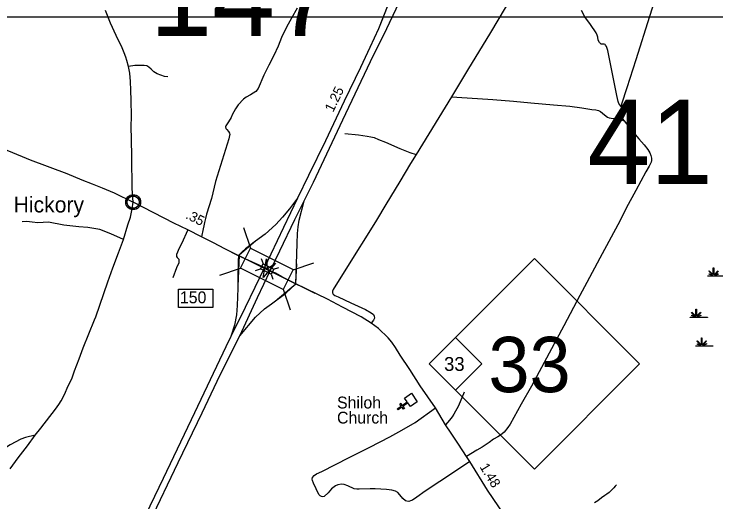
# Model space of a CAD drawing. Extents: x 2220236 to 2384410, y 720751 to 894131.
# Drawn here: x 2352528 to 2361419, y 864253 to 870428 of the extents above; entities that cross this region are included whole.
import ezdxf

# ---------------------------------------------------------------- set-up
doc = ezdxf.new("R2010")
doc.units = 0
doc.layers.add('Default', color=7, linetype='Continuous')

msp = doc.modelspace()

# ---------------------------------------------------------------- linework, layer by layer
at = {"layer": 'Default'}
for p, q in [((2374394.2, 870388.6), (2323179.5, 870389)), ((2358068.8, 869381.1), (2357621.4, 868648.7)), ((2355435.4, 867726.2), (2355522.2, 867464.2)), ((2355589.4, 867556.7), (2355377.5, 867375.3)), ((2355158.5, 867478.4), (2356336.8, 866897.4)), ((2355377.5, 867375.3), (2355361.5, 866983)), ((2355659.8, 867332.7), (2355681.5, 867267.2)), ((2356061.6, 867191.6), (2356323.6, 867278.4)), ((2356098.9, 867014.2), (2356108.1, 867264.8)), ((2357787.8, 866001.3), (2359119.8, 867333.3)), ((2359119.8, 867333.3), (2360451.8, 866001.3)), ((2355133.4, 867125.2), (2355395.4, 867212)), ((2355584.3, 867182.5), (2355649.8, 867204.2)), ((2355816.4, 867199.1), (2355881.9, 867220.8)), ((2355785.4, 867137.4), (2355807.1, 867071.9)), ((2355864.4, 866820.5), (2356098.9, 867014.2)), ((2355937.7, 866945.1), (2356024.4, 866683.1)), ((2359119.8, 864669.3), (2357787.8, 866001.3)), ((2360451.8, 866001.3), (2359119.8, 864669.3))]:
    msp.add_line(p, q, dxfattribs=at)
for points in [[(2358057.4, 873344), (2357936.7, 872842.5), (2357821.8, 872378.9), (2357687.5, 871854.9), (2357596, 871514), (2357547.3, 871352.3), (2357465.5, 871097.2), (2357339, 870742.6), (2357261.1, 870538.1), (2357142.3, 870240.1), (2357035.3, 870004.4), (2356918.4, 869753.1), (2356710.1, 869324.5), (2356472.6, 868823.9), (2356258.5, 868385.6), (2356117.8, 868097)], [(2356202.3, 868062.9), (2356319.8, 868299.9), (2356690.7, 869086.9), (2357045, 869825.1), (2357249.4, 870244), (2357449.9, 870666.7), (2357580.4, 870943.3), (2357685.5, 871167.3), (2357798.4, 871436.1), (2357891.9, 871675.7), (2357977.6, 871899.7), (2358039.9, 872082.8), (2358139.1, 872386.7), (2358244.3, 872747.1), (2358301.7, 872967.2), (2358341.7, 873124.9)], [(2360851, 871256.9), (2360816.2, 871147.4), (2360726.6, 870861.1), (2360577.4, 870396.9), (2360402, 869846.8), (2360287.6, 869495.8), (2360221.6, 869285.5), (2360217.9, 869259.4)], [(2359170.7, 871045.2), (2359132.4, 871040.4), (2359095.5, 871024.6), (2359046.3, 870994.7), (2359007.7, 870947.2), (2358914.6, 870792.5), (2358746.8, 870506), (2358563.9, 870194.5), (2358272.6, 869718.6), (2358068.8, 869381.1)], [(2354037, 868046.9), (2354026.3, 868219.4), (2354020.2, 868616.6), (2354015.8, 868846.8), (2354012.3, 868994.5), (2354017.8, 869138.2), (2354010.5, 869335.5), (2354008.8, 869465.5), (2354005.2, 869574.5), (2353994.7, 869678.2), (2353978.9, 869764.3), (2353958.7, 869838.2), (2353942.9, 869880.3), (2353922.1, 869935.5), (2353897.2, 869998.1), (2353823.7, 870155.8), (2353751.4, 870311), (2353688.2, 870474.4)], [(2356112.9, 870503.1), (2356044.4, 870374.2), (2355979.7, 870261.5), (2355917.4, 870132.9), (2355874.8, 870020.3), (2355820.2, 869901.8), (2355755.7, 869780.9), (2355693.2, 869652.3), (2355619.3, 869483.4), (2355591.6, 869449), (2355522.2, 869404.4), (2355466.7, 869373.7), (2355435, 869351.2), (2355365.7, 869278.5), (2355332.3, 869230.1), (2355289.4, 869153.5), (2355277.7, 869117.4), (2355242.4, 869065), (2355210.9, 869012.6), (2355205.2, 869000.6), (2355209.5, 868978.8), (2355221.5, 868964.8), (2355245.9, 868941), (2355258.1, 868921.3), (2355260.3, 868901.2), (2355258.4, 868889.3), (2355249.1, 868849.1), (2355080.5, 868309.6), (2355029.6, 868091.6), (2354967.2, 867894.8), (2354954.9, 867840.3), (2354940.9, 867791), (2354932.1, 867748.9), (2354924.4, 867707.7), (2354902, 867607.3)], [(2360217.9, 869259.4), (2360199.9, 869279.3), (2360188.7, 869296.7), (2360181.2, 869320.3), (2360163.8, 869395), (2360120.9, 869607.8), (2360074.9, 869841.8), (2360048.8, 869965), (2360033.8, 870018.6), (2360021.4, 870034.7), (2360013.9, 870042.2), (2360001.5, 870045.9), (2359989.1, 870045.9), (2359976.6, 870044.7), (2359964.2, 870047.2), (2359954.2, 870055.9), (2359941.8, 870068.3), (2359926.9, 870098.2), (2359920.6, 870136.8), (2359914.4, 870159.2), (2359902.6, 870187.8), (2359828, 870297.3), (2359759.6, 870390.7), (2359715.4, 870472.8)], [(2354037, 868046.9), (2354026.3, 868219.4), (2354020.2, 868616.6), (2354015.8, 868846.8), (2354012.3, 868994.5), (2354017.8, 869138.2), (2354010.5, 869335.5), (2354008.8, 869465.5), (2354005.2, 869574.5), (2353994.7, 869678.2), (2353978.9, 869764.3), (2353958.7, 869838.2), (2353942.9, 869880.3), (2353922.1, 869935.5), (2353897.2, 869998.1), (2353823.7, 870155.8), (2353751.4, 870311), (2353721.3, 870389)], [(2357201.7, 870389), (2357142.3, 870240.1), (2357035.3, 870004.4), (2356918.4, 869753.1), (2356710.1, 869324.5), (2356472.6, 868823.9), (2356258.5, 868385.6), (2356117.8, 868097)], [(2356202.3, 868062.9), (2356319.8, 868299.9), (2356690.7, 869086.9), (2357045, 869825.1), (2357249.4, 870244), (2357318.2, 870389)], [(2354475.8, 869631.6), (2354431.8, 869637.2), (2354341.4, 869670.1), (2354299.1, 869697.6), (2354266.7, 869731.1), (2354234.4, 869756.8), (2354208.2, 869770.3), (2354176.2, 869776), (2354142.1, 869777.6), (2354098.3, 869776.6), (2354056.2, 869774.9), (2353978.9, 869764.3)], [(2358068.8, 869381.1), (2358265.5, 869368.8), (2358594, 869347.8), (2358855.7, 869326.7), (2359075.3, 869302.1), (2359361.6, 869277.4), (2359567.1, 869263.4), (2359721.7, 869242.3), (2359848.2, 869221.2), (2359895.6, 869215.9), (2359929, 869205.4), (2359955.3, 869193.1), (2360006.3, 869150.9), (2360044.9, 869124.5), (2360067.7, 869112.2), (2360092.3, 869108.7), (2360116.9, 869107), (2360143.3, 869108.7), (2360176.6, 869107), (2360203, 869098.2), (2360255.7, 869077.1)], [(2360217.9, 869259.4), (2360222.3, 869234.5), (2360222.3, 869202.1), (2360223.5, 869169.8), (2360224.8, 869142.4), (2360228.5, 869121.2), (2360235.9, 869102.5), (2360255.7, 869077.1)], [(2350747.7, 869038), (2351006, 869169.5), (2351067.5, 869186.1), (2351104.3, 869191.3), (2351141.2, 869194.9), (2351188.7, 869193.1), (2351243.1, 869179), (2351316, 869154.4), (2351410.8, 869119.1), (2351770.1, 868971.6), (2351944, 868904.8), (2352300.5, 868757.2), (2352457.7, 868697.4), (2352731.8, 868583.2), (2353196.9, 868410.7), (2353386.9, 868328.3), (2353516.9, 868277.4), (2353644.9, 868228.1), (2353794.5, 868163.1), (2354037, 868046.9)], [(2350747.7, 869038), (2351006, 869169.5), (2351067.5, 869186.1), (2351104.3, 869191.3), (2351141.2, 869194.9), (2351188.7, 869193.1), (2351243.1, 869179), (2351316, 869154.4), (2351410.8, 869119.1), (2351770.1, 868971.6), (2351944, 868904.8), (2352300.5, 868757.2), (2352457.7, 868697.4), (2352731.8, 868583.2), (2353196.9, 868410.7), (2353386.9, 868328.3), (2353516.9, 868277.4), (2353644.9, 868228.1), (2353794.5, 868163.1), (2354037, 868046.9)], [(2360255.7, 869077.1), (2360333.9, 868979.3), (2360443.3, 868848.7), (2360509.3, 868772.7), (2360554, 868715.5), (2360578.9, 868673.2), (2360592.6, 868635.8), (2360601.3, 868602.2), (2360603.8, 868576.1), (2360596.3, 868551.2), (2360571.5, 868502.7), (2360531.7, 868430.5), (2360403.5, 868194), (2360282.9, 867970), (2360204.5, 867815.6), (2359947.7, 867339), (2359784.1, 867030.3), (2359695.8, 866867.3), (2359493.1, 866481.5), (2359307.5, 866137.8), (2359082.4, 865719.3), (2358950.8, 865492), (2358858.4, 865319.9), (2358813.8, 865239.2), (2358782, 865194.6), (2358735.3, 865137.2), (2358691.1, 865098.6), (2358657.3, 865078.2), (2358599.4, 865045.8), (2358544.2, 865007.6), (2358457.1, 864948.1), (2358391.3, 864909.9), (2358257.6, 864827)], [(2356717.6, 868915.8), (2356891.5, 868898.2), (2356998.7, 868884.2), (2357047.9, 868875.4), (2357088.3, 868864.8), (2357144.5, 868842), (2357234.1, 868806.8), (2357415, 868727.7), (2357541.5, 868676.8), (2357621.4, 868648.7)], [(2357621.4, 868648.7), (2357551.1, 868534.4), (2357413.2, 868307.7), (2357237.6, 868017.7), (2357119.9, 867820.8), (2356977.6, 867594.1), (2356855.9, 867402.9), (2356568.3, 866942), (2356561.3, 866922.6), (2356563.1, 866901.5), (2356571.9, 866884), (2356592.9, 866864.6), (2356631.6, 866847.1), (2356794.9, 866773.2), (2356977.6, 866687.1), (2357051.4, 866646.7), (2357079.5, 866623.8), (2357090, 866602.7), (2357091.8, 866578.1), (2357083, 866553.5), (2357053.1, 866514.9)], [(2356117.8, 868097), (2356017.5, 867960.9), (2355929.5, 867857.1), (2355843.8, 867763.2), (2355706.8, 867643), (2355586.8, 867554.8), (2355461.8, 867456.7), (2355419, 867416.5), (2355370.3, 867368.2)], [(2356117.8, 868097), (2356017.5, 867960.9), (2355929.5, 867857.1), (2355843.8, 867763.2), (2355706.8, 867643), (2355586.8, 867554.8), (2355461.8, 867456.7), (2355419, 867416.5), (2355370.3, 867368.2)], [(2356117.8, 868097), (2355943.1, 867727.2), (2355699.8, 867218.6)], [(2356117.8, 868097), (2355943.1, 867727.2), (2355699.8, 867218.6)], [(2352480.1, 864672.2), (2352582.2, 864811.4), (2352696.5, 864962.7), (2352796.7, 865099.9), (2352867.6, 865186.6), (2353052.7, 865426.9), (2353096, 865487.3), (2353125.5, 865533.7), (2353170.4, 865620.2), (2353211.2, 865714.7), (2353258.1, 865809.3), (2353294.9, 865913.6), (2353353, 866064.3), (2353403.3, 866202.8), (2353548.5, 866556.6), (2353563.5, 866597.1), (2353715.2, 867037.3), (2353781.1, 867216), (2353850.7, 867407.3), (2353913.9, 867576.1), (2353970.6, 867758.3), (2354001.7, 867859), (2354017.5, 867920.6), (2354024.6, 867962.7), (2354037, 868046.9)], [(2352480.1, 864672.2), (2352582.2, 864811.4), (2352696.5, 864962.7), (2352796.7, 865099.9), (2352867.6, 865186.6), (2353052.7, 865426.9), (2353096, 865487.3), (2353125.5, 865533.7), (2353170.4, 865620.2), (2353211.2, 865714.7), (2353258.1, 865809.3), (2353294.9, 865913.6), (2353353, 866064.3), (2353403.3, 866202.8), (2353548.5, 866556.6), (2353563.5, 866597.1), (2353715.2, 867037.3), (2353781.1, 867216), (2353850.7, 867407.3), (2353913.9, 867576.1), (2353970.6, 867758.3), (2354001.7, 867859), (2354017.5, 867920.6), (2354024.6, 867962.7), (2354037, 868046.9)], [(2355370.3, 867368.2), (2355199.7, 867457.1), (2355053.3, 867532.7), (2354902, 867607.3), (2354728.1, 867695.6), (2354554, 867783.2), (2354037, 868046.9)], [(2355370.3, 867368.2), (2355199.7, 867457.1), (2355053.3, 867532.7), (2354902, 867607.3), (2354728.1, 867695.6), (2354554, 867783.2), (2354037, 868046.9)], [(2355772.7, 867178.7), (2355896.3, 867433), (2356085.2, 867826.5), (2356202.3, 868062.9)], [(2355772.7, 867178.7), (2355896.3, 867433), (2356085.2, 867826.5), (2356202.3, 868062.9)], [(2356099.2, 867014), (2356106.3, 867261.9), (2356112.8, 867524.3), (2356119.9, 867650.2), (2356128.9, 867733.4), (2356140.7, 867819.7), (2356202.3, 868062.9)], [(2356099.2, 867014), (2356106.3, 867261.9), (2356112.8, 867524.3), (2356119.9, 867650.2), (2356128.9, 867733.4), (2356140.7, 867819.7), (2356202.3, 868062.9)], [(2353913.9, 867576.1), (2353754.1, 867648.1), (2353615.3, 867699.1), (2353461, 867726), (2353348.3, 867734.3), (2353156.8, 867755.3), (2352965.4, 867792.3), (2352828.5, 867784.5), (2352758.4, 867795.6), (2352722.3, 867799.2), (2352680.4, 867800.6), (2352630.3, 867798)], [(2354728.1, 867695.6), (2354650.8, 867521.6), (2354613.9, 867456.5), (2354598.1, 867414.4), (2354587.5, 867384.5), (2354587.5, 867359.9), (2354593.6, 867344.9), (2354613.3, 867325.9), (2354615.6, 867300.1), (2354613.9, 867280.8), (2354584, 867214), (2354540.1, 867089.2)], [(2355370.3, 867368.2), (2355368.8, 867302.8), (2355365.1, 867240.1), (2355361.5, 867133.4), (2355361.5, 866958.1), (2355355.5, 866738.7), (2355345.9, 866620.9), (2355318.5, 866489.3), (2355275.7, 866347.4)], [(2355370.3, 867368.2), (2355368.8, 867302.8), (2355365.1, 867240.1), (2355361.5, 867133.4), (2355361.5, 866958.1), (2355355.5, 866738.7), (2355345.9, 866620.9), (2355318.5, 866489.3), (2355275.7, 866347.4)], [(2355699.8, 867218.6), (2355677.8, 867228.6), (2355370.3, 867368.2)], [(2355699.8, 867218.6), (2355677.8, 867228.6), (2355370.3, 867368.2)], [(2355699.8, 867218.6), (2355456.3, 866713.3), (2355275.7, 866347.4)], [(2355699.8, 867218.6), (2355456.3, 866713.3), (2355275.7, 866347.4)], [(2355387, 866354.2), (2355610.1, 866839.9), (2355772.7, 867178.7)], [(2355387, 866354.2), (2355610.1, 866839.9), (2355772.7, 867178.7)], [(2355772.7, 867178.7), (2355735.6, 867199), (2355699.8, 867218.6)], [(2355772.7, 867178.7), (2355735.6, 867199), (2355699.8, 867218.6)], [(2356099.2, 867014), (2355920.5, 867101.5), (2355839.7, 867147.7), (2355772.7, 867178.7)], [(2356099.2, 867014), (2355920.5, 867101.5), (2355839.7, 867147.7), (2355772.7, 867178.7)], [(2361531.7, 867109.3), (2361314.2, 867109.3), (2361314.2, 867116.4), (2361366.9, 867116.5), (2361368.9, 867120.1), (2361330.6, 867134.9), (2361333.5, 867140.1), (2361371.2, 867124.4), (2361372.8, 867127.2), (2361328.4, 867171.8), (2361333.5, 867176.9), (2361378.8, 867131.4), (2361385.2, 867133.8), (2361385.2, 867216.9), (2361392.4, 867216.9), (2361392.4, 867133.8), (2361398.7, 867131.4), (2361444, 867176.9)], [(2361449.2, 867171.8), (2361404.7, 867127.2), (2361406.7, 867123.6), (2361447.6, 867142.2)], [(2361450.1, 867137.2), (2361409.1, 867119.4), (2361410.7, 867116.5), (2361531.7, 867116.4)], [(2355387, 866354.2), (2355587.1, 866593.1), (2355698.7, 866697), (2355788.9, 866762), (2355969.3, 866897), (2356099.2, 867014)], [(2355387, 866354.2), (2355587.1, 866593.1), (2355698.7, 866697), (2355788.9, 866762), (2355969.3, 866897), (2356099.2, 867014)], [(2358741.1, 864085.6), (2358523.4, 864402.8), (2358302.2, 864763.3), (2358257.6, 864827), (2358157.8, 864984.2), (2358066.5, 865124.5), (2357994.3, 865230.7), (2357864.8, 865445.3), (2357671.7, 865722.2), (2357539.4, 865928.5), (2357417.3, 866111), (2357360.3, 866208.6), (2357313.6, 866274.1), (2357267.1, 866331.2), (2357144, 866450.2), (2357053.1, 866514.9), (2356923.2, 866595.7), (2356689.1, 866717.7), (2356498.4, 866818.2), (2356099.2, 867014)], [(2358741.1, 864085.6), (2358523.4, 864402.8), (2358302.2, 864763.3), (2358257.6, 864827), (2358157.8, 864984.2), (2358066.5, 865124.5), (2357994.3, 865230.7), (2357864.8, 865445.3), (2357671.7, 865722.2), (2357539.4, 865928.5), (2357417.3, 866111), (2357360.3, 866208.6), (2357313.6, 866274.1), (2357267.1, 866331.2), (2357144, 866450.2), (2357053.1, 866514.9), (2356923.2, 866595.7), (2356689.1, 866717.7), (2356498.4, 866818.2), (2356099.2, 867014)], [(2355275.7, 866347.4), (2355211, 866216.5), (2354813.9, 865378.9), (2354416.7, 864551), (2354139.3, 863970.5), (2353979.6, 863637.4), (2353849.2, 863366.6), (2353728.5, 863115.4), (2353627.2, 862895.2), (2353553.2, 862721.9), (2353512.4, 862618.6), (2353418.9, 862365.4), (2353344.9, 862160.9), (2353290.4, 861989.4), (2353230.1, 861769.3), (2353210.6, 861679.7), (2353160, 861473.2), (2353091.8, 861144)], [(2355275.7, 866347.4), (2355211, 866216.5), (2354813.9, 865378.9), (2354416.7, 864551), (2354139.3, 863970.5), (2353979.6, 863637.4), (2353849.2, 863366.6), (2353728.5, 863115.4), (2353627.2, 862895.2), (2353553.2, 862721.9), (2353512.4, 862618.6), (2353418.9, 862365.4), (2353344.9, 862160.9), (2353290.4, 861989.4), (2353230.1, 861769.3), (2353210.6, 861679.7), (2353160, 861473.2), (2353091.8, 861144)], [(2353266.1, 860809), (2353308.9, 861165.4), (2353363.4, 861502.4), (2353416, 861794.6), (2353464.7, 861997.2), (2353513.3, 862176.4), (2353560.1, 862338.1), (2353655.4, 862638.1), (2353737.2, 862866), (2353817, 863074.5), (2353885.2, 863232.2), (2353986.4, 863458.2), (2354128.5, 863750.4), (2354249.3, 864001.7), (2354607.5, 864753.6), (2354909.2, 865382.8), (2355139, 865862), (2355387, 866354.2)], [(2353266.1, 860809), (2353308.9, 861165.4), (2353363.4, 861502.4), (2353416, 861794.6), (2353464.7, 861997.2), (2353513.3, 862176.4), (2353560.1, 862338.1), (2353655.4, 862638.1), (2353737.2, 862866), (2353817, 863074.5), (2353885.2, 863232.2), (2353986.4, 863458.2), (2354128.5, 863750.4), (2354249.3, 864001.7), (2354607.5, 864753.6), (2354909.2, 865382.8), (2355139, 865862), (2355387, 866354.2)], [(2358230.7, 865641), (2358156.6, 865470.1), (2358100, 865363.5), (2358078.3, 865331.2), (2358044.9, 865286.8), (2357994.3, 865230.7)], [(2358302.2, 864763.3), (2358106.7, 864635.7), (2357733.7, 864391.3), (2357630.6, 864314.1), (2357575.1, 864277.4), (2357551.3, 864267.2), (2357527.4, 864260.8), (2357503.3, 864262.7), (2357485.2, 864268.3), (2357452.9, 864296), (2357416.4, 864341.5), (2357388.1, 864373.2), (2357357.9, 864388.8), (2357313.7, 864402.4), (2357247.7, 864411.5), (2357103.7, 864419.8), (2357039.7, 864419), (2356897.7, 864413.4), (2356869.8, 864415), (2356835.7, 864420.6), (2356757.2, 864457.6), (2356711.1, 864475), (2356677.1, 864478.6), (2356629.1, 864468), (2356599.3, 864457.8), (2356547.7, 864417.1), (2356506.4, 864370.6), (2356455, 864322), (2356439.1, 864319.8), (2356421, 864321.6), (2356406.9, 864329.5), (2356388.7, 864347.1), (2356321, 864490.4), (2356308.7, 864524.1), (2356304.4, 864540.2), (2356310.1, 864562.2), (2356329.8, 864588.4), (2356359.6, 864608.9), (2356425.2, 864639.6), (2356771, 864815.6), (2357033.4, 864944.8), (2357289.7, 865075.9), (2357440.6, 865159.7), (2357609.4, 865259.6), (2357864.8, 865445.3)], [(2352796.7, 865099.9), (2352673.1, 865070.4), (2352613.5, 865045.8), (2352478.3, 864974), (2352333.5, 864886.5), (2352200.5, 864810.8), (2352101.3, 864745.7), (2351897.1, 864601.3), (2351821.8, 864540.4), (2351780.2, 864509.9), (2351711.2, 864427), (2351691.6, 864390.8), (2351658.2, 864336.4), (2351644.7, 864294.2), (2351616.2, 864174), (2351590, 864023.7), (2351577.6, 863895.7), (2351558.8, 863631.4), (2351552.6, 863479.5)], [(2360157.2, 864471.4), (2360143.5, 864453.5), (2360126, 864433), (2360110, 864414.3), (2360096.1, 864400.6), (2360084.5, 864388), (2360065.5, 864371.5), (2360034.8, 864349.9), (2360010.9, 864333.2), (2359969.4, 864305.2), (2359923.6, 864268.2), (2359880.1, 864240.2)]]:
    msp.add_lwpolyline(points, dxfattribs=at)
for points in [[(2353959.4, 868059.3), (2353960.4, 868064.9), (2353962.1, 868071.4), (2353965.1, 868078.6), (2353968, 868084.4), (2353971.3, 868090.1), (2353975.1, 868095.2), (2353979, 868099.6), (2353983.6, 868104.2), (2353989.2, 868108.8), (2353994.6, 868112.5), (2353999.5, 868115.3), (2354004.5, 868117.8), (2354010, 868120.1), (2354015.6, 868121.9), (2354020, 868123), (2354024.8, 868123.8), (2354028.9, 868124.5), (2354035.3, 868124.8), (2354039.7, 868124.7), (2354045.4, 868124.4), (2354050.3, 868123.7), (2354055.2, 868122.7), (2354060.2, 868121.3), (2354065.4, 868119.3), (2354072, 868116.4), (2354078.3, 868112.9), (2354083.4, 868109.4), (2354088.5, 868105.4), (2354091.8, 868102.2), (2354096, 868097.8), (2354099.8, 868093.1), (2354102.9, 868088.6), (2354106, 868083.5), (2354108.5, 868078.4), (2354110.5, 868073.4), (2354112.1, 868068.4), (2354113.4, 868063.8), (2354114.5, 868057.7), (2354115.1, 868053), (2354115.3, 868047), (2354115.2, 868041.2), (2354114.6, 868035.5), (2354113.6, 868030.1), (2354112, 868023.9), (2354110.1, 868018.1), (2354107.8, 868013), (2354104.7, 868007), (2354101.4, 868001.7), (2354097.9, 867997), (2354093.7, 867992.2), (2354088.4, 867987.3), (2354083.4, 867983.2), (2354078.4, 867979.7), (2354074.1, 867977.2), (2354067.3, 867974), (2354060.1, 867971.3), (2354054.2, 867969.8), (2354047.6, 867968.5), (2354043.1, 867968), (2354038.6, 867967.8), (2354033.1, 867967.8), (2354028.8, 867968.2), (2354023.1, 867968.9), (2354017.2, 867970.2), (2354012.6, 867971.5), (2354007.5, 867973.4), (2354002.9, 867975.4), (2353999, 867977.6), (2353992.1, 867981.7), (2353986.6, 867986), (2353981.7, 867990.5), (2353977.2, 867995.3), (2353974, 867999.3), (2353971, 868003.5), (2353966.9, 868010.6), (2353965.2, 868014.1), (2353963.5, 868018.1), (2353960.9, 868026.3), (2353959.4, 868033.4), (2353958.7, 868038.5), (2353958.4, 868044.8), (2353958.3, 868049.5), (2353958.9, 868056)], [(2355522.2, 867464.2), (2356062.2, 867192.8), (2355935.4, 866940.5), (2355395.4, 867212)], [(2355681.5, 867267.2), (2355816.5, 867199.4), (2355784.8, 867136.3), (2355649.8, 867204.2)], [(2355840.8, 867276.6), (2355681.8, 867091.7), (2355727, 867331.3), (2355734.6, 867201.6)], [(2354611.7, 866946), (2355046.6, 866946), (2355046.6, 866712.8), (2354611.7, 866712.8)], [(2361093.1, 866593.1), (2361145.7, 866593.2), (2361147.7, 866596.8), (2361109.4, 866611.6), (2361112.3, 866616.8), (2361150.1, 866601.1), (2361151.7, 866603.9), (2361107.2, 866648.5), (2361112.4, 866653.6), (2361157.6, 866608.1), (2361164, 866610.5), (2361164, 866693.6), (2361171.2, 866693.6), (2361171.2, 866610.5), (2361177.5, 866608.1), (2361222.8, 866653.6), (2361228, 866648.5), (2361183.5, 866603.9), (2361185.5, 866600.3), (2361226.4, 866618.9), (2361228.9, 866613.9), (2361187.9, 866596.1), (2361189.5, 866593.2), (2361310.6, 866593.1), (2361310.6, 866586), (2361093.1, 866586)], [(2357787.8, 866001.3), (2358120.8, 866334.3), (2358453.8, 866001.3), (2358120.8, 865668.3)], [(2361163.4, 866230.8), (2361216.1, 866230.9), (2361218.1, 866234.5), (2361179.8, 866249.3), (2361182.7, 866254.5), (2361220.4, 866238.8), (2361222, 866241.6), (2361177.6, 866286.2), (2361182.7, 866291.3), (2361228, 866245.8), (2361234.4, 866248.2), (2361234.4, 866331.3), (2361241.6, 866331.3), (2361241.6, 866248.2), (2361247.9, 866245.8), (2361293.2, 866291.3), (2361298.3, 866286.2), (2361253.9, 866241.6), (2361255.9, 866238), (2361296.8, 866256.6), (2361299.3, 866251.6), (2361258.3, 866233.8), (2361259.9, 866230.9), (2361380.9, 866230.8), (2361380.9, 866223.7), (2361163.4, 866223.7)], [(2357549, 865460.2), (2357516, 865506.6), (2357453.9, 865462.6), (2357472.4, 865436.5), (2357459.4, 865427.2), (2357440.9, 865453.4), (2357391.8, 865418.6), (2357382.5, 865431.7), (2357431.6, 865466.4), (2357413.1, 865492.5), (2357426.1, 865501.8), (2357444.6, 865475.7), (2357506.8, 865519.7), (2357473.5, 865566.8), (2357560.4, 865628.3), (2357635.9, 865521.7)]]:
    msp.add_lwpolyline(points, close=True, dxfattribs=at)
for centre, radius in [((2354037, 868046.9), 94.3), ((2354036.7, 868047.1), 76.7)]:
    msp.add_circle(centre, radius, dxfattribs=at)

# ---------------------------------------------------------------- texts
for s, height, p in [('147', 1066.27, (2354245.6, 870151.7)), ('41', 1066.27, (2359792.5, 868276.2)), ('Hickory', 200, (2352523, 867916.4)), ('150', 150, (2354629.3, 866767.6)), ('33', 700, (2358536.3, 865642.4)), ('33', 175, (2357974.9, 865911.6)), ('Shiloh', 150, (2356619, 865436.3)), ('Church', 150, (2356619, 865245.3))]:
    msp.add_text(s, height=height, dxfattribs=at).set_placement(p)
for s, rotation, p in [('1.25', 64.07587, (2356569, 869177.2)), ('.35', 333.29031, (2354691.6, 867846.9)), ('1.48', 301.5352, (2358421, 864697.5))]:
    msp.add_text(s, height=125, rotation=rotation, dxfattribs=at).set_placement(p)

doc.saveas('drawing.dxf')
